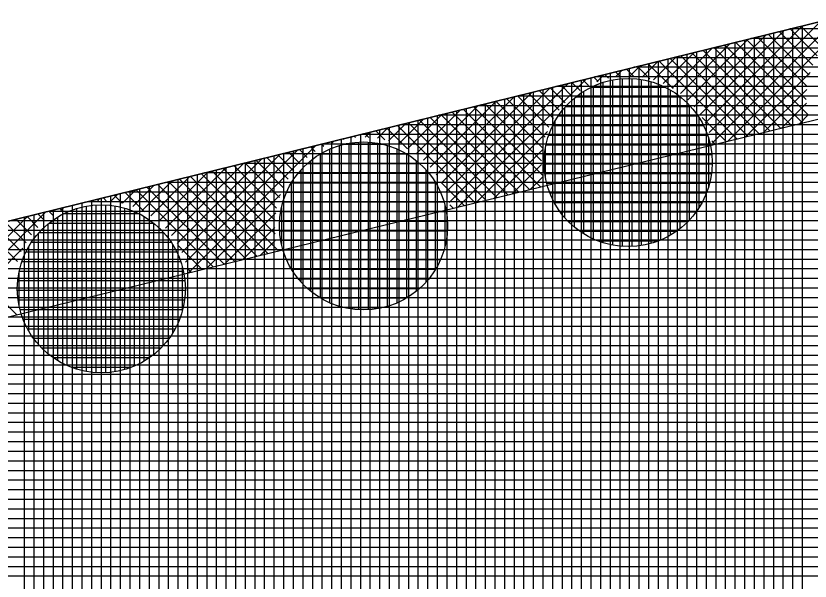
# Model space of a CAD drawing. Extents: x -565346 to -564154, y -1097386 to -1095620.
# Drawn here: x -564556.64 to -564540.1, y -1095708.28 to -1095696.51 of the extents above; entities that cross this region are included whole.
import ezdxf

# ---------------------------------------------------------------- set-up
doc = ezdxf.new("R2010")
doc.units = 0
for name, color, linetype in [('Vrstva 13', 7, 'Continuous'), ('Vrstva 41', 7, 'Continuous'), ('Vrstva 42', 7, 'Continuous'), ('Vrstva 43', 7, 'Continuous'), ('Vrstva 44', 7, 'Continuous')]:
    doc.layers.add(name, color=color, linetype=linetype)

msp = doc.modelspace()

# ---------------------------------------------------------------- linework, layer by layer
at = {"layer": 'Vrstva 13'}
msp.add_line((-564574.04, -1095705.03), (-564516.6, -1095690.89), dxfattribs=at)
at = {"layer": 'Vrstva 41'}
for p, q in [((-564542.138, -1095699.153), (-564539.516, -1095696.531)), ((-564542.291, -1095698.74), (-564540.266, -1095696.716)), ((-564542.204, -1095698.937), (-564539.891, -1095696.624)), ((-564539.85, -1095697.169), (-564540.296, -1095696.723)), ((-564542.516, -1095698.4), (-564541.016, -1095696.901)), ((-564542.395, -1095698.562), (-564540.641, -1095696.808)), ((-564540.121, -1095697.747), (-564540.977, -1095696.891)), ((-564540.05, -1095697.536), (-564540.75, -1095696.835)), ((-564539.959, -1095697.343), (-564540.523, -1095696.779)), ((-564542.806, -1095698.125), (-564541.767, -1095697.085)), ((-564542.653, -1095698.255), (-564541.392, -1095696.993)), ((-564541.817, -1095699.115), (-564539.784, -1095697.082)), ((-564540.152, -1095698.564), (-564541.658, -1095697.059)), ((-564540.185, -1095698.249), (-564541.431, -1095697.003)), ((-564540.168, -1095697.983), (-564541.204, -1095696.947)), ((-564543.162, -1095697.914), (-564542.517, -1095697.27)), ((-564542.975, -1095698.011), (-564542.142, -1095697.178)), ((-564540.719, -1095698.846), (-564542.339, -1095697.226)), ((-564540.491, -1095698.791), (-564542.112, -1095697.17)), ((-564540.264, -1095698.735), (-564541.885, -1095697.114)), ((-564543.368, -1095697.838), (-564542.892, -1095697.362)), ((-564541.401, -1095699.013), (-564543.02, -1095697.394)), ((-564541.173, -1095698.958), (-564542.793, -1095697.338)), ((-564540.946, -1095698.902), (-564542.566, -1095697.282)), ((-564543.857, -1095697.761), (-564543.643, -1095697.547)), ((-564543.444, -1095697.818), (-564543.701, -1095697.561)), ((-564543.599, -1095697.786), (-564543.268, -1095697.455)), ((-564542.956, -1095698.024), (-564543.474, -1095697.506)), ((-564541.628, -1095699.069), (-564543.247, -1095697.45)), ((-564544.544, -1095697.883), (-564544.393, -1095697.732)), ((-564544.304, -1095697.807), (-564544.382, -1095697.729)), ((-564544.16, -1095697.781), (-564544.018, -1095697.64)), ((-564544.06, -1095697.768), (-564544.155, -1095697.673)), ((-564543.78, -1095697.765), (-564543.928, -1095697.617)), ((-564541.442, -1095699.023), (-564540.104, -1095697.685)), ((-564547.622, -1095700.395), (-564545.144, -1095697.917)), ((-564547.433, -1095700.488), (-564544.769, -1095697.824)), ((-564544.895, -1095698.064), (-564545.063, -1095697.897)), ((-564544.716, -1095697.96), (-564544.836, -1095697.841)), ((-564544.52, -1095697.873), (-564544.609, -1095697.785)), ((-564547.693, -1095700.183), (-564545.519, -1095698.009)), ((-564545.333, -1095698.475), (-564545.744, -1095698.064)), ((-564545.203, -1095698.323), (-564545.517, -1095698.008)), ((-564545.057, -1095698.185), (-564545.29, -1095697.953)), ((-564541.068, -1095698.932), (-564540.176, -1095698.04)), ((-564547.893, -1095699.817), (-564546.269, -1095698.194)), ((-564547.784, -1095699.992), (-564545.894, -1095698.101)), ((-564545.619, -1095699.037), (-564546.424, -1095698.232)), ((-564545.543, -1095698.83), (-564546.198, -1095698.176)), ((-564545.446, -1095698.644), (-564545.971, -1095698.12)), ((-564548.158, -1095699.517), (-564547.02, -1095698.378)), ((-564548.018, -1095699.66), (-564546.645, -1095698.286)), ((-564545.677, -1095699.828), (-564547.105, -1095698.4)), ((-564545.697, -1095699.525), (-564546.878, -1095698.344)), ((-564545.672, -1095699.267), (-564546.651, -1095698.288)), ((-564540.693, -1095698.84), (-564540.181, -1095698.327)), ((-564548.485, -1095699.278), (-564547.77, -1095698.563)), ((-564548.313, -1095699.389), (-564547.395, -1095698.471)), ((-564546.173, -1095700.18), (-564547.786, -1095698.567)), ((-564545.946, -1095700.125), (-564547.559, -1095698.511)), ((-564545.719, -1095700.069), (-564547.332, -1095698.455)), ((-564540.319, -1095698.749), (-564540.15, -1095698.58)), ((-564548.883, -1095699.11), (-564548.521, -1095698.748)), ((-564548.674, -1095699.184), (-564548.145, -1095698.656)), ((-564546.855, -1095700.347), (-564548.467, -1095698.735)), ((-564546.628, -1095700.291), (-564548.24, -1095698.679)), ((-564546.4, -1095700.236), (-564548.013, -1095698.623)), ((-564541.855, -1095699.124), (-564542.354, -1095698.626)), ((-564548.961, -1095699.09), (-564549.148, -1095698.902)), ((-564549.115, -1095699.059), (-564548.896, -1095698.84)), ((-564548.495, -1095699.273), (-564548.921, -1095698.846)), ((-564547.082, -1095700.403), (-564548.694, -1095698.791)), ((-564547.058, -1095700.397), (-564545.575, -1095698.914)), ((-564549.817, -1095699.082), (-564549.829, -1095699.07)), ((-564549.678, -1095699.057), (-564549.646, -1095699.025)), ((-564549.574, -1095699.043), (-564549.602, -1095699.014)), ((-564549.294, -1095699.039), (-564549.375, -1095698.958)), ((-564549.373, -1095699.035), (-564549.271, -1095698.933)), ((-564553.049, -1095701.862), (-564550.397, -1095699.21)), ((-564550.412, -1095699.335), (-564550.51, -1095699.238)), ((-564550.233, -1095699.232), (-564550.283, -1095699.182)), ((-564550.06, -1095699.156), (-564550.021, -1095699.117)), ((-564550.035, -1095699.147), (-564550.056, -1095699.126)), ((-564542.082, -1095699.18), (-564542.148, -1095699.114)), ((-564553.188, -1095701.436), (-564551.147, -1095699.394)), ((-564553.11, -1095701.64), (-564550.772, -1095699.302)), ((-564550.856, -1095699.74), (-564551.191, -1095699.405)), ((-564550.723, -1095699.59), (-564550.964, -1095699.349)), ((-564550.575, -1095699.455), (-564550.737, -1095699.293)), ((-564546.684, -1095700.305), (-564545.677, -1095699.298)), ((-564553.4, -1095701.081), (-564551.897, -1095699.579)), ((-564553.286, -1095701.25), (-564551.522, -1095699.487)), ((-564551.155, -1095700.289), (-564551.872, -1095699.573)), ((-564551.073, -1095700.089), (-564551.645, -1095699.517)), ((-564550.973, -1095699.906), (-564551.418, -1095699.461)), ((-564553.53, -1095700.929), (-564552.273, -1095699.672)), ((-564551.246, -1095701.047), (-564552.553, -1095699.74)), ((-564551.248, -1095700.762), (-564552.326, -1095699.685)), ((-564551.216, -1095700.512), (-564552.099, -1095699.629)), ((-564546.309, -1095700.214), (-564545.697, -1095699.601)), ((-564553.836, -1095700.67), (-564553.023, -1095699.856)), ((-564553.675, -1095700.791), (-564552.648, -1095699.764)), ((-564551.628, -1095701.514), (-564553.234, -1095699.908)), ((-564551.4, -1095701.459), (-564553.007, -1095699.852)), ((-564551.18, -1095701.396), (-564552.78, -1095699.796)), ((-564545.935, -1095700.122), (-564545.672, -1095699.859)), ((-564554.209, -1095700.477), (-564553.774, -1095700.041)), ((-564554.014, -1095700.565), (-564553.398, -1095699.949)), ((-564552.309, -1095701.681), (-564553.914, -1095700.076)), ((-564552.082, -1095701.625), (-564553.688, -1095700.02)), ((-564551.855, -1095701.57), (-564553.461, -1095699.964)), ((-564547.309, -1095700.458), (-564547.793, -1095699.975)), ((-564554.664, -1095700.365), (-564554.524, -1095700.226)), ((-564554.431, -1095700.407), (-564554.595, -1095700.243)), ((-564554.425, -1095700.409), (-564554.149, -1095700.133)), ((-564553.968, -1095700.588), (-564554.368, -1095700.187)), ((-564552.537, -1095701.736), (-564554.141, -1095700.132)), ((-564552.674, -1095701.77), (-564551.132, -1095700.228)), ((-564555.041, -1095700.363), (-564555.049, -1095700.355)), ((-564554.939, -1095700.358), (-564554.899, -1095700.318)), ((-564554.762, -1095700.359), (-564554.822, -1095700.299)), ((-564555.697, -1095700.556), (-564555.73, -1095700.523)), ((-564555.709, -1095700.562), (-564555.65, -1095700.503)), ((-564555.5, -1095700.47), (-564555.503, -1095700.467)), ((-564547.537, -1095700.514), (-564547.61, -1095700.441)), ((-564558.62, -1095702.907), (-564556.4, -1095700.688)), ((-564558.546, -1095703.116), (-564556.025, -1095700.595)), ((-564556.185, -1095700.916), (-564556.411, -1095700.69)), ((-564556.039, -1095700.78), (-564556.184, -1095700.634)), ((-564555.876, -1095700.66), (-564555.957, -1095700.579)), ((-564552.3, -1095701.678), (-564551.231, -1095700.61)), ((-564556.531, -1095701.419), (-564557.092, -1095700.858)), ((-564556.432, -1095701.235), (-564556.865, -1095700.802)), ((-564556.317, -1095701.067), (-564556.638, -1095700.746)), ((-564556.612, -1095701.621), (-564557.319, -1095700.914)), ((-564551.925, -1095701.587), (-564551.253, -1095700.915)), ((-564556.627, -1095702.737), (-564558.227, -1095701.137)), ((-564551.551, -1095701.495), (-564551.229, -1095701.173)), ((-564558.29, -1095703.143), (-564556.496, -1095701.349)), ((-564552.764, -1095701.792), (-564553.258, -1095701.298)), ((-564552.991, -1095701.848), (-564553.077, -1095701.761))]:
    msp.add_line(p, q, dxfattribs=at)
at = {"layer": 'Vrstva 42'}
msp.add_lwpolyline([(-564707.989, -1095755.399), (-564707.577, -1095757.356), (-564692.663, -1095754.203), (-564630.833, -1095733.073), (-564590.007, -1095716.981), (-564573.006, -1095706.742), (-564516.181, -1095692.846), (-564453.911, -1095679.516), (-564393.952, -1095664.868), (-564326.83, -1095645.13), (-564326.21, -1095642.73), (-564394.52, -1095662.95), (-564454.33, -1095677.56), (-564516.6, -1095690.89), (-564574.04, -1095705.03), (-564590.74, -1095715.12), (-564631.48, -1095731.18), (-564693.31, -1095752.31)], close=True, dxfattribs=at)
at = {"layer": 'Vrstva 43'}
for p, q in [((-564540.47, -1095696.766), (-564540.47, -1095719.562)), ((-564540.27, -1095696.717), (-564540.27, -1095719.509)), ((-564541.07, -1095696.914), (-564541.07, -1095719.719)), ((-564540.87, -1095696.865), (-564540.87, -1095719.666)), ((-564540.67, -1095696.815), (-564540.67, -1095719.614)), ((-564453.356, -1095696.78), (-564540.527, -1095696.78)), ((-564541.67, -1095697.061), (-564541.67, -1095719.876)), ((-564541.47, -1095697.012), (-564541.47, -1095719.823)), ((-564454.121, -1095696.98), (-564541.339, -1095696.98)), ((-564541.27, -1095696.963), (-564541.27, -1095719.771)), ((-564542.47, -1095697.258), (-564542.47, -1095720.085)), ((-564542.27, -1095697.209), (-564542.27, -1095720.032)), ((-564454.886, -1095697.18), (-564542.151, -1095697.18)), ((-564542.07, -1095697.16), (-564542.07, -1095719.98)), ((-564541.87, -1095697.111), (-564541.87, -1095719.928)), ((-564543.07, -1095697.406), (-564543.07, -1095720.242)), ((-564455.65, -1095697.38), (-564542.964, -1095697.38)), ((-564542.87, -1095697.357), (-564542.87, -1095720.189)), ((-564542.67, -1095697.308), (-564542.67, -1095720.137)), ((-564456.415, -1095697.58), (-564543.776, -1095697.58)), ((-564543.67, -1095697.554), (-564543.67, -1095720.399)), ((-564543.47, -1095697.505), (-564543.47, -1095720.346)), ((-564543.27, -1095697.455), (-564543.27, -1095720.294)), ((-564544.47, -1095697.751), (-564544.47, -1095720.608)), ((-564544.27, -1095697.702), (-564544.27, -1095720.555)), ((-564544.07, -1095697.652), (-564544.07, -1095720.503)), ((-564543.87, -1095697.603), (-564543.87, -1095720.451)), ((-564545.07, -1095697.898), (-564545.07, -1095720.765)), ((-564544.87, -1095697.849), (-564544.87, -1095720.712)), ((-564544.67, -1095697.8), (-564544.67, -1095720.66)), ((-564457.18, -1095697.78), (-564544.589, -1095697.78)), ((-564545.87, -1095698.095), (-564545.87, -1095720.974)), ((-564545.67, -1095698.046), (-564545.67, -1095720.922)), ((-564545.47, -1095697.997), (-564545.47, -1095720.869)), ((-564457.945, -1095697.98), (-564545.401, -1095697.98)), ((-564545.27, -1095697.948), (-564545.27, -1095720.817)), ((-564546.47, -1095698.243), (-564546.47, -1095721.131)), ((-564546.27, -1095698.194), (-564546.27, -1095721.079)), ((-564458.709, -1095698.18), (-564546.214, -1095698.18)), ((-564546.07, -1095698.145), (-564546.07, -1095721.026)), ((-564547.07, -1095698.391), (-564547.07, -1095721.288)), ((-564459.474, -1095698.38), (-564547.026, -1095698.38)), ((-564546.87, -1095698.342), (-564546.87, -1095721.235)), ((-564546.67, -1095698.292), (-564546.67, -1095721.183)), ((-564547.87, -1095698.588), (-564547.87, -1095721.497)), ((-564460.239, -1095698.58), (-564547.839, -1095698.58)), ((-564547.67, -1095698.538), (-564547.67, -1095721.445)), ((-564547.47, -1095698.489), (-564547.47, -1095721.392)), ((-564547.27, -1095698.44), (-564547.27, -1095721.34)), ((-564548.47, -1095698.735), (-564548.47, -1095721.654)), ((-564548.27, -1095698.686), (-564548.27, -1095721.602)), ((-564548.07, -1095698.637), (-564548.07, -1095721.549)), ((-564549.07, -1095698.883), (-564549.07, -1095721.811)), ((-564548.87, -1095698.834), (-564548.87, -1095721.758)), ((-564548.67, -1095698.785), (-564548.67, -1095721.706)), ((-564461.004, -1095698.78), (-564548.651, -1095698.78)), ((-564549.87, -1095699.08), (-564549.87, -1095722.02)), ((-564549.67, -1095699.031), (-564549.67, -1095721.968)), ((-564549.47, -1095698.982), (-564549.47, -1095721.915)), ((-564461.769, -1095698.98), (-564549.463, -1095698.98)), ((-564549.27, -1095698.932), (-564549.27, -1095721.863)), ((-564550.47, -1095699.228), (-564550.47, -1095722.177)), ((-564462.533, -1095699.18), (-564550.276, -1095699.18)), ((-564550.27, -1095699.179), (-564550.27, -1095722.125)), ((-564550.07, -1095699.129), (-564550.07, -1095722.072)), ((-564463.298, -1095699.38), (-564551.088, -1095699.38)), ((-564551.07, -1095699.375), (-564551.07, -1095722.334)), ((-564550.87, -1095699.326), (-564550.87, -1095722.282)), ((-564550.67, -1095699.277), (-564550.67, -1095722.229)), ((-564464.063, -1095699.58), (-564551.901, -1095699.58)), ((-564551.87, -1095699.572), (-564551.87, -1095722.543)), ((-564551.67, -1095699.523), (-564551.67, -1095722.491)), ((-564551.47, -1095699.474), (-564551.47, -1095722.438)), ((-564551.27, -1095699.425), (-564551.27, -1095722.386)), ((-564552.47, -1095699.72), (-564552.47, -1095722.7)), ((-564552.27, -1095699.671), (-564552.27, -1095722.648)), ((-564552.07, -1095699.622), (-564552.07, -1095722.595)), ((-564553.07, -1095699.868), (-564553.07, -1095722.857)), ((-564552.87, -1095699.819), (-564552.87, -1095722.805)), ((-564464.828, -1095699.78), (-564552.713, -1095699.78)), ((-564552.67, -1095699.769), (-564552.67, -1095722.752)), ((-564553.87, -1095700.065), (-564553.87, -1095723.066)), ((-564553.67, -1095700.016), (-564553.67, -1095723.014)), ((-564465.592, -1095699.98), (-564553.526, -1095699.98)), ((-564553.47, -1095699.966), (-564553.47, -1095722.961)), ((-564553.27, -1095699.917), (-564553.27, -1095722.909)), ((-564554.47, -1095700.212), (-564554.47, -1095723.223)), ((-564466.357, -1095700.18), (-564554.338, -1095700.18)), ((-564554.27, -1095700.163), (-564554.27, -1095723.171)), ((-564554.07, -1095700.114), (-564554.07, -1095723.118)), ((-564555.27, -1095700.409), (-564555.27, -1095723.432)), ((-564467.122, -1095700.38), (-564555.151, -1095700.38)), ((-564555.07, -1095700.36), (-564555.07, -1095723.38)), ((-564554.87, -1095700.311), (-564554.87, -1095723.328)), ((-564554.67, -1095700.262), (-564554.67, -1095723.275)), ((-564555.87, -1095700.557), (-564555.87, -1095723.589)), ((-564555.67, -1095700.508), (-564555.67, -1095723.537)), ((-564555.47, -1095700.459), (-564555.47, -1095723.484)), ((-564556.47, -1095700.705), (-564556.47, -1095723.746)), ((-564556.27, -1095700.656), (-564556.27, -1095723.694)), ((-564556.07, -1095700.606), (-564556.07, -1095723.641)), ((-564467.887, -1095700.58), (-564555.963, -1095700.58)), ((-564468.651, -1095700.78), (-564556.776, -1095700.78)), ((-564469.416, -1095700.98), (-564557.588, -1095700.98)), ((-564470.181, -1095701.18), (-564558.4, -1095701.18)), ((-564470.946, -1095701.38), (-564559.213, -1095701.38)), ((-564471.711, -1095701.58), (-564560.025, -1095701.58)), ((-564472.475, -1095701.78), (-564560.838, -1095701.78)), ((-564473.24, -1095701.98), (-564561.65, -1095701.98)), ((-564474.005, -1095702.18), (-564562.463, -1095702.18)), ((-564474.77, -1095702.38), (-564563.275, -1095702.38)), ((-564475.534, -1095702.58), (-564564.088, -1095702.58)), ((-564476.299, -1095702.78), (-564564.9, -1095702.78)), ((-564477.064, -1095702.98), (-564565.712, -1095702.98)), ((-564477.829, -1095703.18), (-564566.525, -1095703.18)), ((-564478.593, -1095703.38), (-564567.337, -1095703.38)), ((-564479.358, -1095703.58), (-564568.15, -1095703.58)), ((-564480.123, -1095703.78), (-564568.962, -1095703.78)), ((-564480.888, -1095703.98), (-564569.775, -1095703.98)), ((-564481.653, -1095704.18), (-564570.587, -1095704.18)), ((-564482.417, -1095704.38), (-564571.4, -1095704.38)), ((-564483.182, -1095704.58), (-564572.212, -1095704.58)), ((-564483.947, -1095704.78), (-564573.024, -1095704.78)), ((-564484.712, -1095704.98), (-564573.837, -1095704.98)), ((-564485.476, -1095705.18), (-564574.288, -1095705.18)), ((-564486.241, -1095705.38), (-564574.619, -1095705.38)), ((-564487.006, -1095705.58), (-564574.95, -1095705.58)), ((-564487.771, -1095705.78), (-564575.281, -1095705.78)), ((-564488.535, -1095705.98), (-564575.612, -1095705.98)), ((-564489.3, -1095706.18), (-564575.943, -1095706.18)), ((-564490.065, -1095706.38), (-564576.274, -1095706.38)), ((-564490.83, -1095706.58), (-564576.605, -1095706.58)), ((-564491.595, -1095706.78), (-564576.936, -1095706.78)), ((-564492.359, -1095706.98), (-564577.267, -1095706.98)), ((-564493.124, -1095707.18), (-564577.598, -1095707.18)), ((-564493.889, -1095707.38), (-564577.929, -1095707.38)), ((-564494.654, -1095707.58), (-564578.261, -1095707.58)), ((-564495.418, -1095707.78), (-564578.592, -1095707.78)), ((-564496.183, -1095707.98), (-564578.923, -1095707.98)), ((-564496.948, -1095708.18), (-564579.254, -1095708.18))]:
    msp.add_line(p, q, dxfattribs=at)
msp.add_lwpolyline([(-564584.17, -1095730.99), (-564361.01, -1095672.63), (-564329.81, -1095662.26), (-564326.21, -1095642.73), (-564394.52, -1095662.95), (-564454.33, -1095677.56), (-564516.6, -1095690.89), (-564574.04, -1095705.03), (-564590.74, -1095715.12), (-564631.48, -1095731.18), (-564693.31, -1095752.31), (-564772.2, -1095768.91), (-564879.81, -1095788.15), (-565039.47, -1095811.86), (-565040.85, -1095849.94), (-565025.81, -1095848.33), (-565025.24, -1095824.91), (-564877.52, -1095802.97), (-564694, -1095767.75), (-564603.8, -1095739.23), (-564594.74, -1095734.52)], close=True, dxfattribs=at)
at = {"layer": 'Vrstva 44'}
for p, q in [((-564544.42, -1095697.897), (-564544.42, -1095701.232)), ((-564544.22, -1095697.845), (-564544.22, -1095701.282)), ((-564544.02, -1095697.819), (-564544.02, -1095701.307)), ((-564543.82, -1095697.817), (-564543.82, -1095701.311)), ((-564543.62, -1095697.838), (-564543.62, -1095701.292)), ((-564543.42, -1095697.881), (-564543.42, -1095701.247)), ((-564544.82, -1095698.079), (-564544.82, -1095701.048)), ((-564543.113, -1095698), (-564544.679, -1095698)), ((-564544.62, -1095697.974), (-564544.62, -1095701.154)), ((-564543.22, -1095697.949), (-564543.22, -1095701.177)), ((-564543.02, -1095698.05), (-564543.02, -1095701.078)), ((-564545.02, -1095698.227), (-564545.02, -1095700.902)), ((-564542.799, -1095698.2), (-564544.988, -1095698.2)), ((-564542.82, -1095698.184), (-564542.82, -1095700.944)), ((-564545.22, -1095698.423), (-564545.22, -1095700.706)), ((-564542.59, -1095698.4), (-564545.201, -1095698.4)), ((-564542.62, -1095698.367), (-564542.62, -1095700.762)), ((-564545.42, -1095698.71), (-564545.42, -1095700.42)), ((-564542.435, -1095698.6), (-564545.352, -1095698.6)), ((-564542.42, -1095698.624), (-564542.42, -1095700.504)), ((-564542.322, -1095698.8), (-564545.467, -1095698.8)), ((-564542.239, -1095699), (-564545.55, -1095699)), ((-564542.22, -1095699.059), (-564542.22, -1095700.067)), ((-564549.91, -1095699.21), (-564549.91, -1095702.559)), ((-564548.973, -1095699.19), (-564549.838, -1095699.19)), ((-564549.71, -1095699.161), (-564549.71, -1095702.605)), ((-564549.51, -1095699.139), (-564549.51, -1095702.629)), ((-564549.31, -1095699.138), (-564549.31, -1095702.63)), ((-564549.11, -1095699.161), (-564549.11, -1095702.609)), ((-564548.91, -1095699.206), (-564548.91, -1095702.561)), ((-564542.183, -1095699.2), (-564545.604, -1095699.2)), ((-564548.497, -1095699.39), (-564550.314, -1095699.39)), ((-564550.31, -1095699.388), (-564550.31, -1095702.379)), ((-564550.11, -1095699.285), (-564550.11, -1095702.483)), ((-564548.71, -1095699.279), (-564548.71, -1095702.488)), ((-564548.51, -1095699.382), (-564548.51, -1095702.388)), ((-564542.154, -1095699.4), (-564545.635, -1095699.4)), ((-564545.62, -1095699.28), (-564545.62, -1095699.845)), ((-564550.51, -1095699.53), (-564550.51, -1095702.239)), ((-564548.31, -1095699.519), (-564548.31, -1095702.247)), ((-564550.71, -1095699.719), (-564550.71, -1095702.047)), ((-564548.229, -1095699.59), (-564550.581, -1095699.59)), ((-564548.11, -1095699.709), (-564548.11, -1095702.062)), ((-564542.147, -1095699.6), (-564545.642, -1095699.6)), ((-564548.04, -1095699.79), (-564550.768, -1095699.79)), ((-564542.162, -1095699.8), (-564545.628, -1095699.8)), ((-564550.91, -1095699.993), (-564550.91, -1095701.774)), ((-564547.902, -1095699.99), (-564550.908, -1095699.99)), ((-564547.91, -1095699.977), (-564547.91, -1095701.795)), ((-564542.2, -1095700), (-564545.588, -1095700)), ((-564547.798, -1095700.19), (-564551.009, -1095700.19)), ((-564542.265, -1095700.2), (-564545.522, -1095700.2)), ((-564547.727, -1095700.39), (-564551.081, -1095700.39)), ((-564542.359, -1095700.4), (-564545.43, -1095700.4)), ((-564555.38, -1095700.523), (-564555.38, -1095703.865)), ((-564555.18, -1095700.473), (-564555.18, -1095703.913)), ((-564554.98, -1095700.449), (-564554.98, -1095703.938)), ((-564554.78, -1095700.448), (-564554.78, -1095703.941)), ((-564554.58, -1095700.469), (-564554.58, -1095703.921)), ((-564554.38, -1095700.514), (-564554.38, -1095703.874)), ((-564551.11, -1095700.5), (-564551.11, -1095701.272)), ((-564547.71, -1095700.453), (-564547.71, -1095701.32)), ((-564555.78, -1095700.704), (-564555.78, -1095703.684)), ((-564554.083, -1095700.63), (-564555.649, -1095700.63)), ((-564555.58, -1095700.599), (-564555.58, -1095703.789)), ((-564554.18, -1095700.584), (-564554.18, -1095703.803)), ((-564553.98, -1095700.686), (-564553.98, -1095703.703)), ((-564547.681, -1095700.59), (-564551.128, -1095700.59)), ((-564542.485, -1095700.6), (-564545.303, -1095700.6)), ((-564555.98, -1095700.848), (-564555.98, -1095703.54)), ((-564553.769, -1095700.83), (-564555.958, -1095700.83)), ((-564553.78, -1095700.822), (-564553.78, -1095703.566)), ((-564547.658, -1095700.79), (-564551.152, -1095700.79)), ((-564542.658, -1095700.8), (-564545.131, -1095700.8)), ((-564556.18, -1095701.041), (-564556.18, -1095703.347)), ((-564553.56, -1095701.03), (-564556.171, -1095701.03)), ((-564553.58, -1095701.008), (-564553.58, -1095703.382)), ((-564547.658, -1095700.99), (-564551.15, -1095700.99)), ((-564542.897, -1095701), (-564544.891, -1095701)), ((-564553.405, -1095701.23), (-564556.322, -1095701.23)), ((-564547.682, -1095701.19), (-564551.125, -1095701.19)), ((-564543.275, -1095701.2), (-564544.512, -1095701.2)), ((-564556.38, -1095701.321), (-564556.38, -1095703.068)), ((-564553.38, -1095701.271), (-564553.38, -1095703.12)), ((-564547.731, -1095701.39), (-564551.078, -1095701.39)), ((-564553.292, -1095701.43), (-564556.437, -1095701.43)), ((-564553.209, -1095701.63), (-564556.52, -1095701.63)), ((-564553.18, -1095701.726), (-564553.18, -1095702.666)), ((-564547.805, -1095701.59), (-564551.005, -1095701.59)), ((-564556.58, -1095701.86), (-564556.58, -1095702.528)), ((-564553.153, -1095701.83), (-564556.574, -1095701.83)), ((-564547.907, -1095701.79), (-564550.9, -1095701.79)), ((-564553.124, -1095702.03), (-564556.605, -1095702.03)), ((-564548.051, -1095701.99), (-564550.758, -1095701.99)), ((-564553.117, -1095702.23), (-564556.612, -1095702.23)), ((-564548.24, -1095702.19), (-564550.566, -1095702.19)), ((-564548.515, -1095702.39), (-564550.292, -1095702.39)), ((-564553.132, -1095702.43), (-564556.598, -1095702.43)), ((-564553.17, -1095702.63), (-564556.558, -1095702.63)), ((-564549.023, -1095702.59), (-564549.793, -1095702.59)), ((-564553.235, -1095702.83), (-564556.492, -1095702.83)), ((-564553.329, -1095703.03), (-564556.4, -1095703.03)), ((-564553.455, -1095703.23), (-564556.273, -1095703.23)), ((-564553.628, -1095703.43), (-564556.101, -1095703.43)), ((-564553.867, -1095703.63), (-564555.861, -1095703.63)), ((-564554.245, -1095703.83), (-564555.482, -1095703.83))]:
    msp.add_line(p, q, dxfattribs=at)
for centre in [(-564543.894, -1095699.564), (-564549.404, -1095700.884), (-564554.864, -1095702.194)]:
    msp.add_circle(centre, 1.75, dxfattribs=at)

doc.saveas('drawing.dxf')
